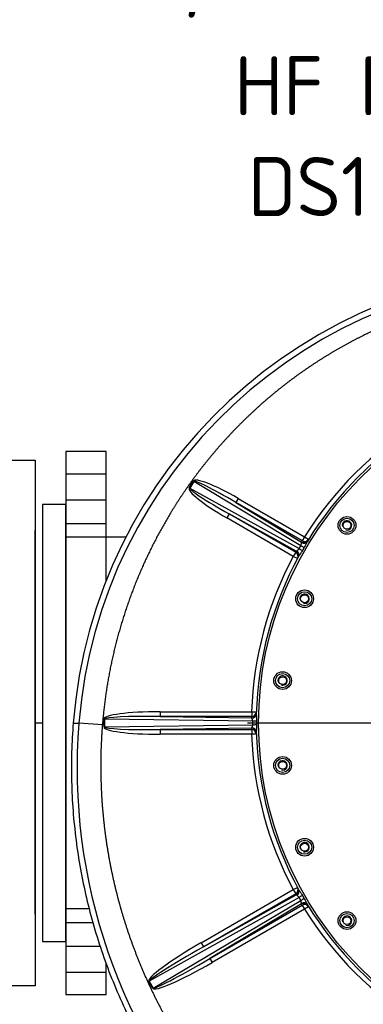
# Model space of a CAD drawing. Header units: metres. Extents: x -270273 to 328371, y -146885 to 591473.
# Tile 463 of 473: x 154386 to 154677, y 437669 to 438503. Entities that reach past the tile are written whole.
import ezdxf
from ezdxf import colors
from ezdxf.entities.mleader import LeaderData, LeaderLine
from ezdxf.math import Vec2, Vec3

# ---------------------------------------------------------------- set-up
doc = ezdxf.new("R2010")
doc.units = ezdxf.units.M
doc.layers.get('0').update_dxf_attribs({"color": 151})
doc.layers.add('Iv-status-nieuw', color=170, linetype='Continuous')
doc.layers.add('Rahmen', color=7, linetype='Continuous')
doc.styles.get("Standard").update_dxf_attribs({"font": 'iv-font.shx'})

# ---------------------------------------------------------------- blocks, each defined once
blk = doc.blocks.new('LF300')
for p, q in [((0, 222.5), (26, 222.5)), ((0, -222.5), (0, 222.5)), ((26, 222.5), (26, -222.5)), ((26, -162), (26, 162)), ((26, -222.5), (0, -222.5))]:
    blk.add_line(p, q)
blk = doc.blocks.new('_Dot')
at = {"color": 0, "linetype": 'ByBlock', "lineweight": -2}
blk.add_line((-0.5, 0), (-1, 0), dxfattribs=at)
at = {"color": 0, "linetype": 'ByBlock', "const_width": 0.5}
blk.add_lwpolyline([(-0.25, 0, 1), (0.25, 0, 1)], format="xyb", close=True, dxfattribs=at)
blk = doc.blocks.new('Ventilator 2 Z.A.Z.')
for p, q in [((52533.51, -11939.64), (52536.82, -11933.9)), ((52537.35, -11934.21), (52534.04, -11939.95)), ((52537.35, -11934.21), (52536.82, -11933.9)), ((52627.95, -11988.69), (52537.35, -11934.21)), ((52534.04, -11939.95), (52533.51, -11939.64)), ((52534.04, -11939.95), (52626.52, -11991.17)), ((52574.84, -11948.63), (52572.85, -11952.07)), ((52574.84, -11948.63), (52631.16, -11981.15)), ((52572.85, -11952.07), (52628.56, -11985.57)), ((52629.17, -11984.59), (52572.85, -11952.07)), ((52567.26, -11961.77), (52565.27, -11965.21)), ((52621.59, -11997.72), (52565.27, -11965.21)), ((52624.12, -11993.26), (52567.26, -11961.77)), ((52567.26, -11961.77), (52623.58, -11994.28)), ((52631.16, -11981.15), (52629.17, -11984.59)), ((52631.16, -11981.15), (52634.56, -11983.26)), ((52626.52, -11991.17), (52627.95, -11988.69)), ((52630.72, -11990.31), (52629.3, -11992.76)), ((52623.58, -11994.28), (52621.59, -11997.72)), ((52625.11, -11999.61), (52621.59, -11997.72)), ((52508.77, -12129.29), (52586.34, -12129.29)), ((52508.77, -12129.29), (52508.77, -12133.26)), ((52508.77, -12133.26), (52586.3, -12134.43)), ((52586.34, -12133.26), (52508.77, -12133.26)), ((52586.34, -12129.29), (52590.33, -12129.42)), ((52586.34, -12129.29), (52586.34, -12133.26)), ((52435.32, -12138.86), (52440.15, -12138.93)), ((52460, -12140.52), (52440.15, -12138.93)), ((52461.37, -12142.17), (52461.37, -12135.54)), ((52461.37, -12135.54), (52461.89, -12135.54)), ((52461.37, -12142.17), (52461.89, -12142.17)), ((52587.26, -12137.43), (52461.89, -12135.54)), ((52461.89, -12135.54), (52461.89, -12142.17)), ((52461.89, -12142.17), (52587.26, -12140.28)), ((52882.56, -12138.86), (52582.68, -12138.86)), ((52587.26, -12140.28), (52587.26, -12137.43)), ((52590.55, -12137.45), (52590.55, -12140.27)), ((52586.3, -12143.29), (52508.77, -12144.45)), ((52508.77, -12144.45), (52586.34, -12144.45)), ((52508.77, -12144.45), (52508.77, -12148.43)), ((52586.34, -12148.43), (52508.77, -12148.43)), ((52586.34, -12144.45), (52586.34, -12148.43)), ((52590.33, -12148.3), (52586.34, -12148.43)), ((52543.46, -12325.1), (52621.59, -12279.99)), ((52623.58, -12283.43), (52545.44, -12328.54)), ((52545.44, -12328.54), (52624.13, -12284.47)), ((52621.59, -12279.99), (52625.11, -12278.1)), ((52621.59, -12279.99), (52623.58, -12283.43)), ((52624.45, -12284.72), (52624.13, -12284.47)), ((52629.33, -12284.95), (52630.73, -12287.38)), ((52626.41, -12286.61), (52499.69, -12357.59)), ((52503.01, -12363.34), (52627.84, -12289.08)), ((52628.55, -12292.13), (52551.04, -12338.24)), ((52551.04, -12338.24), (52629.17, -12293.13)), ((52627.84, -12289.08), (52626.41, -12286.61)), ((52628.55, -12292.13), (52628.5, -12291.72)), ((52629.17, -12293.13), (52631.16, -12296.57)), ((52631.16, -12296.57), (52553.03, -12341.68)), ((52634.56, -12294.46), (52631.16, -12296.57)), ((52543.46, -12325.1), (52545.44, -12328.54)), ((52551.04, -12338.24), (52553.03, -12341.68)), ((52499.29, -12357.82), (52499.69, -12357.59)), ((52502.61, -12363.56), (52499.29, -12357.82)), ((52499.69, -12357.59), (52503.01, -12363.34)), ((52502.61, -12363.56), (52503.01, -12363.34))]:
    blk.add_line(p, q)
for centre, radius in [((52885.18, -12138.86), 293), ((52667.01, -11971.45), 7.5), ((52667.01, -11971.45), 6), ((52667.01, -11971.45), 6), ((52667.01, -11971.45), 3.32), ((52631.12, -12033.62), 7.5), ((52631.12, -12033.62), 6), ((52631.12, -12033.62), 6), ((52631.12, -12033.62), 3.32), ((52612.53, -12102.96), 7.5), ((52612.53, -12102.96), 6), ((52612.53, -12102.96), 6), ((52612.53, -12102.96), 3.32), ((52612.53, -12174.75), 7.5), ((52612.53, -12174.75), 6), ((52612.53, -12174.75), 6), ((52612.53, -12174.75), 3.32), ((52631.12, -12244.1), 7.5), ((52631.12, -12244.1), 6), ((52631.12, -12244.1), 6), ((52631.12, -12244.1), 3.32), ((52667.01, -12306.27), 7.5), ((52667.01, -12306.27), 6), ((52667.01, -12306.27), 6), ((52667.01, -12306.27), 3.32)]:
    blk.add_circle(centre, radius)
for centre, radius, start, end in [((52852, -12172.04), 418, 90.42784, 175.44725), ((52851.85, -12172.19), 413.04, 90.36102, 175.38108), ((52885.18, -12138.86), 299, 121.83419, 148.16581), ((52885.18, -12138.86), 295, 121.41502, 148.5719), ((52667.01, -11971.45), 4, 255, 195), ((52883.19, -12142.3), 299, 148.16581, 148.38751), ((52885.18, -12138.86), 299, 151.83419, 178.16581), ((52885.18, -12138.86), 295, 151.4281, 178.56339), ((52887.17, -12135.42), 299, 151.61249, 151.83419), ((52631.12, -12033.62), 4, 255, 195), ((52612.53, -12102.96), 4, 255, 195), ((52885.18, -12142.83), 299, 178.16581, 178.38976), ((52915.74, -12177.27), 477.14, 175.39054, 269.93524), ((52885.18, -12134.88), 299, 181.61024, 181.83419), ((52885.18, -12138.86), 299, 181.83419, 208.16581), ((52885.18, -12138.86), 295, 181.43661, 208.55729), ((52612.53, -12174.75), 4, 255, 195), ((52631.12, -12244.1), 4, 255, 195), ((52887.17, -12142.3), 299, 208.16581, 208.39141), ((52883.19, -12135.42), 299, 211.60859, 211.83419), ((52885.18, -12138.86), 295, 211.44271, 238.55264), ((52885.18, -12138.86), 299, 211.83419, 238.16581), ((52667.01, -12306.27), 4, 255, 195)]:
    blk.add_arc(centre, radius, start, end)
for centre, major_axis, ratio, start_param, end_param in [((52575.71, -11957.27), (38.89, -23.38), 0.154273, 1.685623, 3.144338), ((52575.71, -11957.27), (38.36, -23.06), 0.067028, 1.685623, 3.144338), ((52573.19, -11961.64), (39.69, -21.98), 0.154273, 3.138848, 4.597562), ((52573.19, -11961.64), (39.15, -21.69), 0.067028, 3.138848, 4.597562), ((52630.55, -11982.13), (3.41, -2.1), 0.993567, 4.740351, 6.283185), ((52631.16, -11981.15), (3.4, -2.11), 0.993565, 4.744196, 6.283185), ((52622.6, -11995.86), (-3.51, 1.91), 0.858538, 3.141593, 4.626413), ((52625.98, -11990.86), (3.47, -1.98), 0.000787, -1.415883, -0.296503), ((52627.41, -11988.38), (3.45, -2.02), 0.000787, 0.296503, 1.415883), ((52630.05, -11982.95), (3.41, -2.09), 0.858538, 4.798365, 6.283185), ((52621.59, -11997.72), (-3.53, 1.89), 0.993565, 3.141593, 4.680582), ((52622.14, -11996.7), (-3.52, 1.9), 0.993567, 3.141593, 4.684427), ((52514.76, -12136.33), (53.39, -0.8), 0.131089, 1.685235, 3.143568), ((52514.76, -12136.33), (52.87, -0.8), 0.056738, 1.685235, 3.143568), ((52586.3, -12130.46), (4, -0.11), 0.993567, 4.740312, 6.283185), ((52586.34, -12129.29), (4, -0.13), 0.993565, 4.744196, 6.283185), ((52586.28, -12131.36), (4, -0.1), 0.865744, 4.787097, 6.283185), ((52514.76, -12141.38), (53.39, 0.8), 0.131089, 3.139617, 4.597951), ((52514.76, -12141.38), (52.87, 0.8), 0.056738, 3.139617, 4.597951), ((52586.28, -12146.35), (-4, -0.1), 0.865744, 3.141593, 4.637681), ((52586.73, -12137.43), (4, -0.02), 0.000659, 0.302815, 1.439316), ((52586.73, -12140.28), (4, 0.02), 0.000659, -1.439316, -0.302815), ((52586.3, -12147.26), (-4, -0.11), 0.993567, 3.141593, 4.684466), ((52586.34, -12148.43), (-4, -0.13), 0.993565, 3.141593, 4.680582), ((52621.59, -12279.99), (3.53, 1.89), 0.993565, 4.744196, 6.283185), ((52622.15, -12281.03), (3.52, 1.9), 0.993567, 4.740284, 6.283185), ((52622.56, -12281.79), (3.51, 1.91), 0.87103, 4.779115, 6.283185), ((52626.02, -12286.84), (3.47, 1.98), 0.000566, 0.307571, 1.456771), ((52627.44, -12289.31), (3.45, 2.02), 0.000566, -1.456771, -0.307571), ((52630.09, -12294.83), (-3.41, -2.09), 0.87103, 3.141593, 4.645663), ((52630.54, -12295.57), (-3.41, -2.1), 0.993567, 3.141593, 4.684494), ((52631.16, -12296.57), (-3.4, -2.11), 0.993565, 3.141593, 4.680582), ((52552.97, -12327.74), (53.68, 30.07), 0.11377, 1.684987, 3.143077), ((52552.97, -12327.74), (53.28, 29.84), 0.049122, 1.684987, 3.143077), ((52555.5, -12332.12), (52.88, 31.46), 0.11377, 3.140108, 4.598198), ((52555.5, -12332.12), (52.49, 31.22), 0.049122, 3.140108, 4.598198)]:
    blk.add_ellipse(centre, major_axis=major_axis, ratio=ratio, start_param=start_param, end_param=end_param)
for points, degree, knots in [([(52849.33, -11770.45), (52830.71, -11770.57), (52812.15, -11772.51), (52793.65, -11774.45), (52775.38, -11778.18), (52757.16, -11781.9), (52739.34, -11787.36), (52721.59, -11792.81), (52704.4, -11799.95), (52687.27, -11807.06), (52670.86, -11815.78), (52654.51, -11824.47), (52639.02, -11834.68), (52623.59, -11844.85), (52609.15, -11856.45), (52594.77, -11868), (52581.5, -11880.86), (52568.27, -11893.68), (52556.27, -11907.69), (52544.31, -11921.64), (52533.67, -11936.66), (52523.06, -11951.62), (52513.84, -11967.51), (52504.65, -11983.35), (52496.92, -11999.99), (52489.21, -12016.56), (52483.01, -12033.8), (52476.83, -12050.98), (52472.19, -12068.67), (52467.56, -12086.31), (52464.51, -12104.34), (52461.46, -12122.31), (52460, -12140.52)], 2, [0, 0, 0, 0.0625, 0.0625, 0.125, 0.125, 0.1875, 0.1875, 0.25, 0.25, 0.3125, 0.3125, 0.375, 0.375, 0.4375, 0.4375, 0.5, 0.5, 0.5625, 0.5625, 0.625, 0.625, 0.6875, 0.6875, 0.75, 0.75, 0.8125, 0.8125, 0.875, 0.875, 0.9375, 0.9375, 1, 1, 1]), ([(52624.12, -11993.26), (52624.17, -11993.26), (52624.23, -11993.24), (52624.37, -11993.16), (52624.45, -11993.1), (52624.53, -11993.02)], 3, [0, 0, 0, 0, 0.5, 0.5, 1, 1, 1, 1]), ([(52624.53, -11993.02), (52624.64, -11992.92), (52624.78, -11992.82), (52625.1, -11992.58), (52625.28, -11992.46), (52625.56, -11992.24), (52625.65, -11992.16), (52625.84, -11992), (52625.93, -11991.91), (52626.11, -11991.72), (52626.2, -11991.62), (52626.37, -11991.4), (52626.44, -11991.29), (52626.52, -11991.17)], 3, [0, 0, 0, 0, 0.25, 0.25, 0.5, 0.5, 0.625, 0.625, 0.75, 0.75, 0.875, 0.875, 1, 1, 1, 1]), ([(52629.3, -11992.76), (52629.03, -11993.24), (52628.75, -11993.7), (52628.18, -11994.61), (52627.89, -11995.05), (52627.46, -11995.69), (52627.31, -11995.9), (52627.04, -11996.31), (52626.9, -11996.51), (52626.52, -11997.08), (52626.28, -11997.45), (52626.11, -11997.77)], 3, [0, 0, 0, 0, 0.25, 0.25, 0.5, 0.5, 0.625, 0.625, 0.75, 0.75, 1, 1, 1, 1]), ([(52627.95, -11988.69), (52628.08, -11988.45), (52628.18, -11988.2), (52628.33, -11987.69), (52628.38, -11987.45), (52628.44, -11986.98), (52628.46, -11986.76), (52628.5, -11986.37), (52628.52, -11986.19), (52628.56, -11986.05)], 3, [0, 0, 0, 0, 0.25, 0.25, 0.5, 0.5, 0.75, 0.75, 1, 1, 1, 1]), ([(52628.56, -11986.05), (52628.58, -11985.93), (52628.6, -11985.84), (52628.6, -11985.68), (52628.59, -11985.62), (52628.56, -11985.57)], 3, [0, 0, 0, 0, 0.5, 0.5, 1, 1, 1, 1]), ([(52633.46, -11985.04), (52633.27, -11985.35), (52633.08, -11985.73), (52632.77, -11986.35), (52632.66, -11986.56), (52632.45, -11987.01), (52632.34, -11987.23), (52632, -11987.92), (52631.76, -11988.39), (52631.26, -11989.35), (52630.99, -11989.83), (52630.72, -11990.31)], 3, [0, 0, 0, 0, 0.25, 0.25, 0.375, 0.375, 0.5, 0.5, 0.75, 0.75, 1, 1, 1, 1]), ([(52586.49, -12134.82), (52586.46, -12134.71), (52586.43, -12134.63), (52586.37, -12134.5), (52586.34, -12134.45), (52586.3, -12134.43)], 3, [0, 0, 0, 0, 0.5, 0.5, 1, 1, 1, 1]), ([(52587.26, -12137.43), (52587.25, -12137.15), (52587.22, -12136.88), (52587.09, -12136.37), (52587.01, -12136.13), (52586.84, -12135.68), (52586.75, -12135.48), (52586.59, -12135.12), (52586.52, -12134.96), (52586.49, -12134.82)], 3, [0, 0, 0, 0, 0.25, 0.25, 0.5, 0.5, 0.75, 0.75, 1, 1, 1, 1]), ([(52590.27, -12131.46), (52590.27, -12131.83), (52590.29, -12132.25), (52590.33, -12132.95), (52590.35, -12133.19), (52590.39, -12133.69), (52590.41, -12133.94), (52590.46, -12134.71), (52590.5, -12135.24), (52590.54, -12136.34), (52590.55, -12136.89), (52590.55, -12137.45)], 3, [0, 0, 0, 0, 0.25, 0.25, 0.375, 0.375, 0.5, 0.5, 0.75, 0.75, 1, 1, 1, 1]), ([(52435.32, -12138.86), (52434.01, -12155.37), (52433.54, -12171.95), (52434.33, -12205.06), (52435.58, -12221.6), (52439.77, -12254.46), (52442.71, -12270.78), (52450.26, -12303.04), (52454.87, -12318.97), (52465.7, -12350.28), (52471.92, -12365.65), (52485.92, -12395.67), (52493.69, -12410.32), (52510.71, -12438.75), (52519.95, -12452.52), (52539.8, -12479.04), (52550.41, -12491.79), (52572.88, -12516.12), (52584.75, -12527.71), (52609.61, -12549.6), (52622.6, -12559.91), (52649.59, -12579.12), (52663.57, -12588.03), (52692.39, -12604.37), (52707.22, -12611.79), (52737.57, -12625.08), (52753.08, -12630.93), (52784.64, -12641.02), (52800.67, -12645.25), (52833.1, -12652.04), (52849.48, -12654.59), (52867.94, -12656.5), (52869.93, -12656.7), (52871.91, -12656.88)], 3, [0, 0, 0, 0, 0.0625, 0.0625, 0.125, 0.125, 0.1875, 0.1875, 0.25, 0.25, 0.3125, 0.3125, 0.375, 0.375, 0.4375, 0.4375, 0.5, 0.5, 0.5625, 0.5625, 0.625, 0.625, 0.6875, 0.6875, 0.75, 0.75, 0.8125, 0.8125, 0.875, 0.875, 0.9375, 0.9375, 0.9450195, 0.9450195, 0.9450195, 0.9450195]), ([(52460, -12140.52), (52458.11, -12164), (52458.77, -12187.62), (52459.43, -12211.16), (52462.62, -12234.54), (52465.8, -12257.86), (52471.45, -12280.75), (52477.09, -12303.56), (52485.13, -12325.7), (52493.14, -12347.75), (52503.45, -12368.88), (52513.72, -12389.93), (52526.16, -12409.83), (52538.55, -12429.64), (52552.96, -12448.1), (52567.31, -12466.48), (52583.52, -12483.32), (52599.66, -12500.08), (52617.47, -12515.13), (52635.21, -12530.11), (52654.42, -12543.23), (52673.55, -12556.3), (52693.95, -12567.39), (52714.26, -12578.43), (52735.63, -12587.39), (52756.91, -12596.31), (52779.04, -12603.08), (52801.07, -12609.82), (52823.73, -12614.35), (52846.3, -12618.87), (52869.27, -12621.15), (52892.16, -12623.42), (52915.23, -12623.44)], 2, [0, 0, 0, 0.0625, 0.0625, 0.125, 0.125, 0.1875, 0.1875, 0.25, 0.25, 0.3125, 0.3125, 0.375, 0.375, 0.4375, 0.4375, 0.5, 0.5, 0.5625, 0.5625, 0.625, 0.625, 0.6875, 0.6875, 0.75, 0.75, 0.8125, 0.8125, 0.875, 0.875, 0.9375, 0.9375, 1, 1, 1]), ([(52586.3, -12143.29), (52586.34, -12143.26), (52586.37, -12143.22), (52586.43, -12143.09), (52586.46, -12143), (52586.49, -12142.89)], 3, [0, 0, 0, 0, 0.5, 0.5, 1, 1, 1, 1]), ([(52586.49, -12142.89), (52586.52, -12142.76), (52586.59, -12142.6), (52586.75, -12142.24), (52586.84, -12142.03), (52587.01, -12141.59), (52587.09, -12141.35), (52587.22, -12140.84), (52587.25, -12140.56), (52587.26, -12140.28)], 3, [0, 0, 0, 0, 0.25, 0.25, 0.5, 0.5, 0.75, 0.75, 1, 1, 1, 1]), ([(52590.55, -12140.27), (52590.55, -12140.82), (52590.54, -12141.37), (52590.5, -12142.45), (52590.47, -12142.98), (52590.41, -12143.76), (52590.39, -12144.02), (52590.35, -12144.52), (52590.34, -12144.76), (52590.29, -12145.45), (52590.27, -12145.89), (52590.27, -12146.25)], 3, [0, 0, 0, 0, 0.25, 0.25, 0.5, 0.5, 0.625, 0.625, 0.75, 0.75, 1, 1, 1, 1]), ([(52626.41, -12286.61), (52626.27, -12286.37), (52626.11, -12286.16), (52625.74, -12285.77), (52625.55, -12285.6), (52625.18, -12285.3), (52625, -12285.17), (52624.69, -12284.93), (52624.55, -12284.82), (52624.45, -12284.72)], 3, [0, 0, 0, 0, 0.25, 0.25, 0.5, 0.5, 0.75, 0.75, 1, 1, 1, 1]), ([(52626.07, -12279.88), (52626.25, -12280.2), (52626.48, -12280.55), (52626.87, -12281.13), (52627.01, -12281.34), (52627.29, -12281.75), (52627.44, -12281.96), (52627.73, -12282.39), (52627.88, -12282.61), (52628.17, -12283.06), (52628.32, -12283.29), (52628.76, -12283.99), (52629.05, -12284.46), (52629.33, -12284.95)], 3, [0, 0, 0, 0, 0.25, 0.25, 0.375, 0.375, 0.5, 0.5, 0.625, 0.625, 0.75, 0.75, 1, 1, 1, 1]), ([(52628.5, -12291.72), (52628.46, -12291.59), (52628.43, -12291.42), (52628.4, -12291.13), (52628.38, -12291.02), (52628.36, -12290.8), (52628.34, -12290.69), (52628.29, -12290.34), (52628.24, -12290.09), (52628.08, -12289.58), (52627.98, -12289.32), (52627.84, -12289.08)], 3, [0, 0, 0, 0, 0.25, 0.25, 0.375, 0.375, 0.5, 0.5, 0.75, 0.75, 1, 1, 1, 1]), ([(52630.73, -12287.38), (52631.02, -12287.87), (52631.28, -12288.35), (52631.79, -12289.32), (52632.03, -12289.8), (52632.37, -12290.51), (52632.48, -12290.74), (52632.7, -12291.19), (52632.81, -12291.41), (52633.01, -12291.83), (52633.11, -12292.04), (52633.31, -12292.41), (52633.4, -12292.59), (52633.5, -12292.74)], 3, [0, 0, 0, 0, 0.25, 0.25, 0.5, 0.5, 0.625, 0.625, 0.75, 0.75, 0.875, 0.875, 1, 1, 1, 1])]:
    blk.add_open_spline(points, degree=degree, knots=knots)

msp = doc.modelspace()

# ---------------------------------------------------------------- linework, layer by layer
at = {"layer": 'Iv-status-nieuw'}
for p, q in [((154425.3292, 438118.0801), (154459.3292, 438118.0801)), ((154425.3292, 438096.0801), (154459.3292, 438096.0801)), ((154425.3292, 438076.0801), (154459.3292, 438076.0801)), ((154399.0285, 438070.0802), (154399.0285, 438069.0802)), ((154399.3292, 437749.1188), (154399.3292, 438064.1188)), ((154476.1748, 438064.5801), (154425.3292, 438064.5801)), ((154399.3292, 437907.0801), (154405.3292, 437907.0801)), ((154444.9433, 437749.5801), (154425.3292, 437749.5801)), ((154425.3292, 437738.0801), (154448.0335, 437738.0801)), ((154425.3292, 437718.0801), (154454.1452, 437718.0801)), ((154459.1385, 437718.0801), (154459.3292, 437718.0801)), ((154425.3292, 437696.0801), (154459.3292, 437696.0801))]:
    msp.add_line(p, q, dxfattribs=at)
msp.add_lwpolyline([(154459.3292, 438027.3366), (154459.3292, 438137.0801), (154425.3292, 438137.0801), (154425.3292, 437677.0801), (154459.3292, 437677.0801), (154459.3292, 437703.1726)], dxfattribs=at)
msp.add_lwpolyline([(154405.3292, 438092.0801), (154405.3292, 437722.0801), (154425.3292, 437722.0801), (154425.3292, 438092.0801)], close=True, dxfattribs=at)

# ---------------------------------------------------------------- block references
for name, p in [('Ventilator 2 Z.A.Z.', (101996.1471, 450045.9375)), ('LF300', (154373.3292, 437907.0801))]:
    msp.add_blockref(name, p, dxfattribs=at)

# ---------------------------------------------------------------- leaders
at = {"layer": 'Rahmen', "color": 7, "linetype": 'Continuous'}
ml = msp.add_multileader_mtext('Standard', dxfattribs=at)
ml.set_content('\\pxsm0.9;{\\fSolid Edge ISO|b1|i0|c0|p34;VENTILATOR 1 (V42600)}', color=7)
ml.set_leader_properties()
ml.set_arrow_properties(name='DOT')
ml.build(insert=Vec2(0, 0))
ml.multileader.update_dxf_attribs({"leader_type": 0, "dogleg_length": 0, "arrow_head_size": 50})
ctx = ml.context
ctx.base_point, ctx.char_height, ctx.arrow_head_size, ctx.landing_gap_size, ctx.plane_origin = Vec3(153967.9422, 442413.0757), 50, 50, 17.5, Vec3(149169.2122, 441836.9358)
ctx.text_align_type = 1
notes = []
notes.append((ctx, [(0, (0, 0, 0), (0, 0), (1, 0), 1, [])]))
ctx.mtext.insert, ctx.mtext.width, ctx.mtext.alignment = Vec3(154440.2041, 442446.409), 995.555187, 2
ml = msp.add_multileader_mtext('Standard', dxfattribs=at)
ml.set_content('{\\pxsm0.9;\\fSolid Edge ISO|b1||i0||c0|p34;\\W1.;HF R 315 -17D\\P}', color=7)
ml.set_leader_properties()
ml.set_arrow_properties(name='DOT')
ml.build(insert=Vec2(0, 0))
ml.multileader.update_dxf_attribs({"leader_type": 0, "dogleg_length": 0, "arrow_head_size": 50})
ctx = ml.context
ctx.base_point, ctx.char_height, ctx.arrow_head_size, ctx.landing_gap_size, ctx.plane_origin = Vec3(154114.798, 442184.2952), 50, 50, 17.5, Vec3(150630.1191, 441600.1473)
ctx.text_align_type = 1
notes.append((ctx, [(0, (0, 0, 0), (0, 0), (1, 0), 1, [])]))
ctx.mtext.insert, ctx.mtext.alignment = Vec3(154299.3626, 442209.6205), 2
ml = msp.add_multileader_mtext('Standard', dxfattribs=at)
ml.set_content('\\pxsm0.9;{\\fSolid Edge ISO|b0|i0|c0|p34;DS1, GR135°, Mbgr.90}', color=7)
ml.set_leader_properties()
ml.set_arrow_properties(name='DOT')
ml.build(insert=Vec2(0, 0))
ml.multileader.update_dxf_attribs({"leader_type": 0, "dogleg_length": 0, "arrow_head_size": 50})
ctx = ml.context
ctx.base_point, ctx.char_height, ctx.arrow_head_size, ctx.landing_gap_size, ctx.plane_origin = Vec3(153983.9754, 442101.6998), 50, 50, 17.5, Vec3(150326.6866, 441596.0885)
ctx.text_align_type = 1
notes.append((ctx, [(0, (0, 0, 0), (0, 0), (1, 0), 1, [])]))
ctx.mtext.insert, ctx.mtext.alignment = Vec3(154406.2373, 442135.0331), 2
ml = msp.add_multileader_mtext('Standard', dxfattribs=at)
ml.set_content('\\pxsm0.9;{\\fSolid Edge ISO|b1|i0|c0|p34;%%C315}', color=7)
ml.set_leader_properties()
ml.set_arrow_properties(name='DOT')
ml.build(insert=Vec2(0, 0))
ml.multileader.update_dxf_attribs({"leader_type": 0, "dogleg_length": 0, "arrow_head_size": 50})
ctx = ml.context
ctx.base_point, ctx.char_height, ctx.arrow_head_size, ctx.landing_gap_size, ctx.plane_origin = Vec3(155141.5835, 441267.8761), 50, 50, 17.5, Vec3(151368.4114, 440683.4029)
ctx.text_align_type = 1
notes.append((ctx, [(0, (0, 0, 0), (0, 0), (1, 0), 1, [])]))
ctx.mtext.insert, ctx.mtext.alignment = Vec3(155241.2264, 441292.8761), 2
ml = msp.add_multileader_mtext('Standard', dxfattribs=at)
ml.set_content('\\pxsm0.9;{\\fSolid Edge ISO|b1|i0|c0|p34;VENTILATOR 2 (V42700)}', color=7)
ml.set_leader_properties()
ml.set_arrow_properties(name='DOT')
ml.build(insert=Vec2(0, 0))
ml.multileader.update_dxf_attribs({"leader_type": 0, "dogleg_length": 0, "arrow_head_size": 50})
ctx = ml.context
ctx.base_point, ctx.char_height, ctx.arrow_head_size, ctx.landing_gap_size, ctx.plane_origin = Vec3(154650.7196, 438617.732), 50, 50, 17.5, Vec3(150117.8651, 438041.5921)
ctx.text_align_type = 1
notes.append((ctx, [(0, (0, 0, 0), (0, 0), (1, 0), 1, [])]))
ctx.mtext.insert, ctx.mtext.width, ctx.mtext.alignment = Vec3(154930.1244, 438651.0653), 995.555187, 2
ml = msp.add_multileader_mtext('Standard', dxfattribs=at)
ml.set_content('\\pxsm0.9;{\\fSolid Edge ISO|b1|i0|c0|p34;1,5 kW}', color=7)
ml.set_leader_properties()
ml.set_arrow_properties(name='DOT')
ml.build(insert=Vec2(0, 0))
ml.multileader.update_dxf_attribs({"leader_type": 0, "dogleg_length": 0, "arrow_head_size": 50})
ctx = ml.context
ctx.base_point, ctx.char_height, ctx.arrow_head_size, ctx.landing_gap_size, ctx.plane_origin = Vec3(154458.3231, 438536.4387), 50, 50, 17.5, Vec3(150806.5795, 437956.7274)
ctx.text_align_type = 1
notes.append((ctx, [(0, (0, 0, 0), (0, 0), (1, 0), 1, [])]))
ctx.mtext.insert, ctx.mtext.alignment = Vec3(154597.2517, 438566.2006), 2
ml = msp.add_multileader_mtext('Standard', dxfattribs=at)
ml.set_content('{\\pxsm0.9;\\fSolid Edge ISO|b1||i0||c0|p34;\\W1.;HF R 315 -17D\\P}', color=7)
ml.set_leader_properties()
ml.set_arrow_properties(name='DOT')
ml.build(insert=Vec2(0, 0))
ml.multileader.update_dxf_attribs({"leader_type": 0, "dogleg_length": 0, "arrow_head_size": 50})
ctx = ml.context
ctx.base_point, ctx.char_height, ctx.arrow_head_size, ctx.landing_gap_size, ctx.plane_origin = Vec3(154597.752, 438446.6023), 50, 50, 17.5, Vec3(151113.073, 437862.4544)
ctx.text_align_type = 1
notes.append((ctx, [(0, (0, 0, 0), (0, 0), (1, 0), 1, [])]))
ctx.mtext.insert, ctx.mtext.alignment = Vec3(154782.3165, 438471.9276), 2
ml = msp.add_multileader_mtext('Standard', dxfattribs=at)
ml.set_content('{\\pxsm0.9;\\fSolid Edge ISO|b0||i0||c0|p34;\\W1.;DS1, GR270°, Mbgr.90\\P}', color=7)
ml.set_leader_properties()
ml.set_arrow_properties(name='DOT')
ml.build(insert=Vec2(0, 0))
ml.multileader.update_dxf_attribs({"leader_type": 0, "dogleg_length": 0, "arrow_head_size": 50})
ctx = ml.context
ctx.base_point, ctx.char_height, ctx.arrow_head_size, ctx.landing_gap_size, ctx.plane_origin = Vec3(154626.9716, 438354.9535), 50, 50, 17.5, Vec3(151218.8329, 437847.5338)
ctx.text_align_type = 1
notes.append((ctx, [(0, (0, 0, 0), (0, 0), (1, 0), 1, [])]))
ctx.mtext.insert, ctx.mtext.alignment = Vec3(154893.6216, 438386.4785), 2
ml = msp.add_multileader_mtext('Standard', dxfattribs=at)
ml.set_content('\\pxsm0.9;{\\fSolid Edge ISO|b1|i0|c0|p34;A42708}', color=7)
ml.set_leader_properties()
ml.set_arrow_properties(name='DOT')
ml.build(insert=Vec2(0, 0))
ml.multileader.update_dxf_attribs({"leader_type": 0, "dogleg_length": 0, "arrow_head_size": 50})
ctx = ml.context
ctx.base_point, ctx.char_height, ctx.arrow_head_size, ctx.landing_gap_size, ctx.plane_origin = Vec3(155993.9354, 437905.2509), 50, 50, 17.5, Vec3(152220.7633, 437320.7776)
ctx.text_align_type = 1
notes.append((ctx, [(0, (0, 0, 0), (0, 0), (1, 0), 1, [])]))
ctx.mtext.insert, ctx.mtext.alignment = Vec3(156149.5307, 437930.2509), 2
for ctx, leaders in notes:
    for number, flags, end, landing, length, lines in leaders:
        leader = LeaderData()
        leader.index, (leader.has_last_leader_line, leader.has_dogleg_vector, leader.attachment_direction) = number, flags
        leader.last_leader_point, leader.dogleg_vector, leader.dogleg_length = Vec3(end), Vec3(landing), length
        for number, points, colour, breaks in lines:
            line = LeaderLine()
            line.index, line.vertices, line.color, line.breaks = number, Vec3.list(points), colors.encode_raw_color(colour), breaks
            leader.lines.append(line)
        ctx.leaders.append(leader)

doc.saveas('drawing.dxf')
